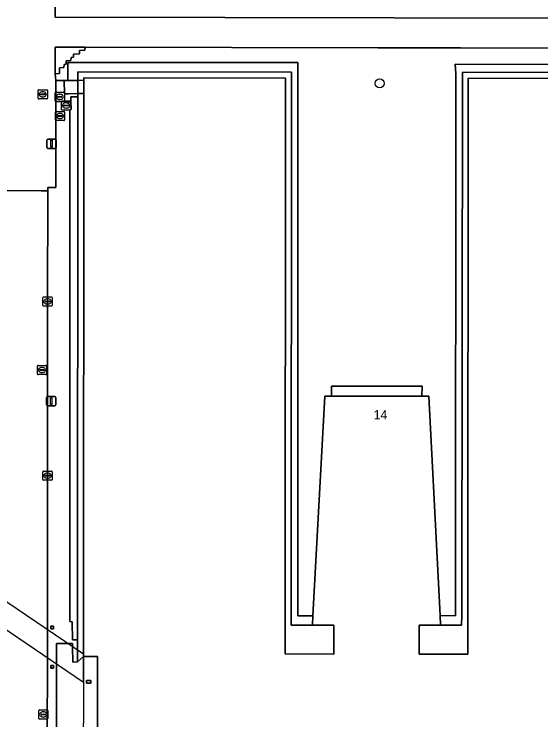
# Model space of a CAD drawing. Extents: x 161477 to 163040, y 383680 to 384871.
# Drawn here: x 161961.5 to 162018.6, y 384114.9 to 384191.4 of the extents above; entities that cross this region are included whole.
import ezdxf

# ---------------------------------------------------------------- set-up
doc = ezdxf.new("R2010")
doc.units = 0
for name, color, linetype in [('IMGEO_Boom', 7, 'Continuous'), ('IMGEO_Dek', 7, 'Continuous'), ('IMGEO_Groenvoorziening', 7, 'Continuous'), ('IMGEO_Kolk', 7, 'Continuous'), ('IMGEO_Lichtmast', 7, 'Continuous'), ('IMGEO_Pand', 7, 'Continuous'), ('IMGEO_Pand_nummerreeks', 7, 'Continuous'), ('IMGEO_Pand_overbouw', 7, 'Continuous'), ('IMGEO_Pijler', 7, 'Continuous'), ('IMGEO_Rijbaan_lokaal_open', 7, 'Continuous'), ('IMGEO_Rioolput', 7, 'Continuous'), ('IMGEO_Terreindeel_onvherhard', 7, 'Continuous'), ('IMGEO_Voetpad_gesloten', 7, 'Continuous'), ('IMGEO_Voetpad_op_trap', 7, 'Continuous'), ('IMGEO_Voetpad_open', 7, 'Continuous')]:
    doc.layers.add(name, color=color, linetype=linetype)

msp = doc.modelspace()

# ---------------------------------------------------------------- linework, layer by layer
at = {"layer": 'IMGEO_Boom'}
msp.add_circle((162001.1, 384183.88), 0.489, dxfattribs=at)
at = {"layer": 'IMGEO_Dek'}
msp.add_lwpolyline([(161947.548, 384136.601), (161943.149, 384136.604), (161969.026, 384119.003), (161969.032, 384122.037)], close=True, dxfattribs=at)
at = {"layer": 'IMGEO_Groenvoorziening'}
for points in [[(162029.625, 384203.8), (162022.138, 384203.805), (162021.995, 384203.805), (162020.382, 384203.901), (162020.453, 384206.649), (162021.657, 384206.63), (162021.99, 384206.625), (162021.976, 384213.59), (162021.965, 384218.951), (162021.659, 384218.951), (162009.028, 384218.951), (162009.044, 384201.043), (161965.971, 384201.033), (161965.973, 384200.793), (161965.985, 384199.331), (161965.965, 384191.055), (162021.037, 384190.964), (162036.69, 384190.945), (162036.663, 384194.685), (162029.597, 384194.691), (162029.664, 384197.71)], [(161992.231, 384186.146), (161983.058, 384186.142), (161967.327, 384186.136), (161967.327, 384185.136), (161967.328, 384184.202), (161968.441, 384184.208), (161968.442, 384185.123), (161991.565, 384185.089), (161991.565, 384184.971), (161991.53, 384126.204), (161991.54, 384125.199), (161993.82, 384125.208), (161993.873, 384126.198), (161992.238, 384126.202), (161992.248, 384184.973)], [(162033.944, 384185.885), (162009.292, 384185.953), (162009.343, 384184.926), (162009.306, 384126.207), (162007.65, 384126.223), (162007.703, 384125.196), (162009.983, 384125.195), (162009.997, 384126.201), (162010.066, 384185.009), (162010.067, 384185.109), (162033.212, 384185.078), (162033.208, 384184.168), (162033.99, 384184.168), (162033.977, 384184.637)], [(161968.44, 384182.421), (161967.943, 384182.417), (161967.668, 384182.414), (161967.675, 384181.877), (161967.686, 384181.059), (161967.577, 384181.056), (161967.551, 384125.596), (161967.817, 384125.559), (161967.845, 384123.603), (161968.382, 384123.611), (161968.381, 384122.478), (161968.383, 384123.61)]]:
    msp.add_lwpolyline(points, close=True, dxfattribs=at)
msp.add_lwpolyline([(162034.039, 384187.714), (162009.868, 384187.729), (162000.945, 384187.752), (161969.224, 384187.797), (161969.198, 384187.477), (161968.602, 384187.454), (161968.59, 384187.088), (161967.974, 384187.066), (161967.955, 384186.706), (161967.692, 384186.69), (161967.684, 384186.354), (161967.177, 384186.324), (161967.164, 384185.95), (161966.936, 384185.938), (161966.915, 384185.587), (161966.453, 384185.579), (161966.426, 384184.955), (161965.956, 384184.932), (161966.031, 384184.201), (161966.958, 384184.2), (161967.328, 384184.202), (161967.327, 384185.136), (161967.327, 384186.136), (161983.058, 384186.142), (161992.231, 384186.146), (161992.248, 384184.973), (161992.238, 384126.202), (161993.873, 384126.198), (161995.159, 384149.992), (161995.899, 384149.992), (161995.888, 384151.067), (162005.691, 384151.074), (162005.676, 384149.99), (162006.416, 384149.99), (162007.65, 384126.223), (162009.306, 384126.207), (162009.343, 384184.926), (162009.292, 384185.953), (162033.944, 384185.885)], dxfattribs=at)
at = {"layer": 'IMGEO_Kolk'}
for p, q in [((161964.648, 384159.833), (161964.648, 384160.685)), ((161964.723, 384160.759), (161965.575, 384160.759)), ((161964.907, 384160.253), (161964.907, 384160.265)), ((161964.95, 384160.302), (161965.348, 384160.302)), ((161965.136, 384160.539), (161965.161, 384160.539)), ((161965.391, 384160.265), (161965.391, 384160.253)), ((161965.649, 384160.685), (161965.649, 384159.833)), ((161965.575, 384159.759), (161964.723, 384159.759)), ((161965.345, 384160.216), (161964.947, 384160.216)), ((161965.159, 384159.979), (161965.134, 384159.979)), ((161964.637, 384140.961), (161964.637, 384141.813)), ((161964.712, 384141.887), (161965.564, 384141.887)), ((161964.896, 384141.381), (161964.896, 384141.393)), ((161965.334, 384141.344), (161964.936, 384141.344)), ((161964.939, 384141.43), (161965.337, 384141.43)), ((161965.125, 384141.667), (161965.15, 384141.667)), ((161965.38, 384141.393), (161965.38, 384141.381)), ((161965.638, 384141.813), (161965.638, 384140.961)), ((161965.564, 384140.887), (161964.712, 384140.887)), ((161965.148, 384141.107), (161965.123, 384141.107))]:
    msp.add_line(p, q, dxfattribs=at)
for points in [[(161964.648, 384159.833), (161964.648, 384160.685)], [(161964.723, 384160.759), (161965.575, 384160.759)], [(161965.649, 384160.685), (161965.649, 384159.833)], [(161965.575, 384159.759), (161964.723, 384159.759)], [(161964.637, 384140.961), (161964.637, 384141.813)], [(161964.712, 384141.887), (161965.564, 384141.887)], [(161965.638, 384141.813), (161965.638, 384140.961)], [(161965.564, 384140.887), (161964.712, 384140.887)]]:
    msp.add_lwpolyline(points, dxfattribs=at)
for centre, radius, start, end in [((161964.725, 384160.683), 0.0765, 91.55205, 178.44795), ((161964.725, 384160.683), 0.0765, 91.55205, 178.44795), ((161964.947, 384160.262), 0.0403, 85.87752, 175.75265), ((161965.352, 384160.264), 0.0386, 1.73085, 96.63898), ((161965.573, 384160.683), 0.0765, 1.55205, 88.44795), ((161965.573, 384160.683), 0.0765, 1.55205, 88.44795), ((161964.725, 384159.835), 0.0765, 181.55205, 268.44795), ((161964.725, 384159.835), 0.0765, 181.55205, 268.44795), ((161964.944, 384160.252), 0.0366, 178.93798, 274.71019), ((161965.348, 384160.259), 0.043, 264.86636, 352.45326), ((161965.573, 384159.835), 0.0765, 271.55205, 358.44795), ((161965.573, 384159.835), 0.0765, 271.55205, 358.44795), ((161964.714, 384141.811), 0.0765, 91.55205, 178.44795), ((161964.714, 384141.811), 0.0765, 91.55205, 178.44795), ((161964.936, 384141.39), 0.0403, 85.87752, 175.75265), ((161964.933, 384141.38), 0.0366, 178.93798, 274.71019), ((161965.337, 384141.387), 0.043, 264.86636, 352.45326), ((161965.341, 384141.392), 0.0386, 1.73085, 96.63898), ((161965.562, 384141.811), 0.0765, 1.55205, 88.44795), ((161965.562, 384141.811), 0.0765, 1.55205, 88.44795), ((161964.714, 384140.963), 0.0765, 181.55205, 268.44795), ((161964.714, 384140.963), 0.0765, 181.55205, 268.44795), ((161965.562, 384140.963), 0.0765, 271.55205, 358.44795), ((161965.562, 384140.963), 0.0765, 271.55205, 358.44795)]:
    msp.add_arc(centre, radius, start, end, dxfattribs=at)
for centre, major_axis, ratio, start_param, end_param in [((161965.135, 384160.259), (-0.387, 0.002), 0.722429, 4.712389, 7.853982), ((161965.16, 384160.259), (-0.39, 0.002), 0.717154, 1.570796, 4.712389), ((161965.124, 384141.387), (-0.387, 0.002), 0.722429, 4.712389, 7.853982), ((161965.149, 384141.387), (-0.39, 0.002), 0.717154, 1.570796, 4.712389)]:
    msp.add_ellipse(centre, major_axis=major_axis, ratio=ratio, start_param=start_param, end_param=end_param, dxfattribs=at)
at = {"layer": 'IMGEO_Lichtmast'}
for p, q in [((161965.072, 384176.944), (161965.072, 384177.744)), ((161965.072, 384177.744), (161965.072, 384176.944)), ((161965.172, 384177.844), (161965.962, 384177.844)), ((161965.962, 384177.844), (161965.172, 384177.844)), ((161966.062, 384177.744), (161966.062, 384176.944)), ((161966.062, 384176.944), (161966.062, 384177.744)), ((161965.962, 384176.844), (161965.172, 384176.844)), ((161965.172, 384176.844), (161965.962, 384176.844)), ((161965.043, 384149.061), (161965.043, 384149.861)), ((161965.043, 384149.861), (161965.043, 384149.061)), ((161965.143, 384149.961), (161965.933, 384149.961)), ((161965.933, 384149.961), (161965.143, 384149.961)), ((161966.033, 384149.861), (161966.033, 384149.061)), ((161966.033, 384149.061), (161966.033, 384149.861)), ((161965.933, 384148.961), (161965.143, 384148.961)), ((161965.143, 384148.961), (161965.933, 384148.961))]:
    msp.add_line(p, q, dxfattribs=at)
for points in [[(161965.492, 384177.719), (161965.642, 384177.719), (161965.642, 384176.969), (161965.492, 384176.969), (161965.492, 384177.719)], [(161965.463, 384149.836), (161965.613, 384149.836), (161965.613, 384149.086), (161965.463, 384149.086), (161965.463, 384149.836)]]:
    msp.add_lwpolyline(points, dxfattribs=at)
for centre, start, end in [((161965.172, 384177.744), 90, 180), ((161965.172, 384177.744), 90, 180), ((161965.962, 384177.744), 0, 90), ((161965.962, 384177.744), 360, 90), ((161965.172, 384176.944), 180, 270), ((161965.172, 384176.944), 180, 270), ((161965.962, 384176.944), 270, 0), ((161965.962, 384176.944), 270, 0), ((161965.143, 384149.861), 90, 180), ((161965.143, 384149.861), 90, 180), ((161965.933, 384149.861), 0, 90), ((161965.933, 384149.861), 360, 90), ((161965.143, 384149.061), 180, 270), ((161965.143, 384149.061), 180, 270), ((161965.933, 384149.061), 270, 0), ((161965.933, 384149.061), 270, 0)]:
    msp.add_arc(centre, 0.1, start, end, dxfattribs=at)
at = {"layer": 'IMGEO_Pand'}
msp.add_lwpolyline([(162032.554, 384184.428), (162010.706, 384184.447), (162010.643, 384125.198), (162010.641, 384122.064), (162005.381, 384122.068), (162005.383, 384125.198), (162007.703, 384125.196), (162007.65, 384126.223), (162006.416, 384149.99), (162005.676, 384149.99), (162000, 384149.991), (161995.899, 384149.992), (161995.159, 384149.992), (161993.873, 384126.198), (161993.82, 384125.208), (161996.14, 384125.206), (161996.138, 384122.066), (161990.878, 384122.07), (161990.927, 384184.448), (161969.071, 384184.479), (161969.07, 384184.226), (161969.067, 384182.773), (161969.032, 384121.788), (161970.572, 384121.787), (161970.548, 384110.1)], dxfattribs=at)
msp.add_lwpolyline([(161969.844, 384119.207), (161969.35, 384119.197), (161969.355, 384118.897), (161969.849, 384118.907)], close=True, dxfattribs=at)
at = {"layer": 'IMGEO_Pand_overbouw'}
msp.add_lwpolyline([(161969.032, 384121.788), (161969.026, 384119.003), (161969.008, 384110.102), (161970.548, 384110.1), (161970.572, 384121.787)], close=True, dxfattribs=at)
at = {"layer": 'IMGEO_Pijler'}
for points in [[(161965.505, 384125.082), (161965.506, 384124.798), (161965.79, 384124.799), (161965.789, 384125.083)], [(161965.513, 384120.835), (161965.504, 384120.546), (161965.793, 384120.537), (161965.802, 384120.826)]]:
    msp.add_lwpolyline(points, close=True, dxfattribs=at)
at = {"layer": 'IMGEO_Rijbaan_lokaal_open'}
for points in [[(161965.125, 384121.657), (161965.126, 384124.685), (161965.15, 384160.259), (161965.167, 384172.255), (161964.441, 384172.258), (161959.892, 384172.282), (161959.913, 384172.649), (161958.979, 384172.665), (161958.985, 384141.471), (161958.97, 384128.881)], [(161948.109, 384080.476), (161959.049, 384080.471), (161959.63, 384080.471), (161965.091, 384080.472), (161965.095, 384096.413), (161965.126, 384112.81), (161965.119, 384112.961), (161965.125, 384121.657)]]:
    msp.add_lwpolyline(points, dxfattribs=at)
at = {"layer": 'IMGEO_Rioolput'}
for p, q in [((161964.199, 384183.199), (161965.051, 384183.199)), ((161964.124, 384182.273), (161964.124, 384183.125)), ((161964.383, 384182.693), (161964.383, 384182.705)), ((161964.821, 384182.656), (161964.423, 384182.656)), ((161964.426, 384182.742), (161964.824, 384182.742)), ((161964.612, 384182.979), (161964.637, 384182.979)), ((161964.867, 384182.705), (161964.867, 384182.693)), ((161965.125, 384183.125), (161965.125, 384182.273)), ((161965.964, 384182.001), (161965.964, 384182.853)), ((161966.039, 384182.927), (161966.891, 384182.927)), ((161966.266, 384182.47), (161966.664, 384182.47)), ((161966.452, 384182.707), (161966.477, 384182.707)), ((161966.965, 384182.853), (161966.965, 384182.001)), ((161965.051, 384182.199), (161964.199, 384182.199)), ((161964.635, 384182.419), (161964.61, 384182.419)), ((161966.891, 384181.927), (161966.039, 384181.927)), ((161966.223, 384182.421), (161966.223, 384182.433)), ((161966.661, 384182.384), (161966.263, 384182.384)), ((161966.475, 384182.147), (161966.45, 384182.147)), ((161966.664, 384181.062), (161966.664, 384181.914)), ((161966.707, 384182.433), (161966.707, 384182.421)), ((161966.739, 384181.988), (161967.591, 384181.988)), ((161967.152, 384181.768), (161967.177, 384181.768)), ((161967.665, 384181.914), (161967.665, 384181.062)), ((161967.591, 384180.988), (161966.739, 384180.988)), ((161966.923, 384181.482), (161966.923, 384181.494)), ((161967.361, 384181.445), (161966.963, 384181.445)), ((161966.966, 384181.531), (161967.364, 384181.531)), ((161967.175, 384181.208), (161967.15, 384181.208)), ((161967.407, 384181.494), (161967.407, 384181.482)), ((161965.991, 384179.922), (161965.991, 384180.774)), ((161966.066, 384180.848), (161966.918, 384180.848)), ((161966.25, 384180.342), (161966.25, 384180.354)), ((161966.688, 384180.305), (161966.29, 384180.305)), ((161966.293, 384180.391), (161966.691, 384180.391)), ((161966.479, 384180.628), (161966.504, 384180.628)), ((161966.734, 384180.354), (161966.734, 384180.342)), ((161966.992, 384180.774), (161966.992, 384179.922)), ((161966.918, 384179.848), (161966.066, 384179.848)), ((161966.502, 384180.068), (161966.477, 384180.068)), ((161964.049, 384152.414), (161964.049, 384153.266)), ((161964.124, 384153.34), (161964.976, 384153.34)), ((161964.308, 384152.834), (161964.308, 384152.846)), ((161964.746, 384152.797), (161964.348, 384152.797)), ((161964.351, 384152.883), (161964.749, 384152.883)), ((161964.537, 384153.12), (161964.562, 384153.12)), ((161964.792, 384152.846), (161964.792, 384152.834)), ((161965.05, 384153.266), (161965.05, 384152.414)), ((161964.976, 384152.34), (161964.124, 384152.34)), ((161964.56, 384152.56), (161964.535, 384152.56)), ((161964.189, 384115.092), (161964.189, 384115.944)), ((161964.264, 384116.018), (161965.116, 384116.018)), ((161965.19, 384115.944), (161965.19, 384115.092)), ((161964.448, 384115.512), (161964.448, 384115.524)), ((161964.886, 384115.475), (161964.488, 384115.475)), ((161964.491, 384115.561), (161964.889, 384115.561)), ((161964.7, 384115.238), (161964.675, 384115.238)), ((161964.677, 384115.798), (161964.702, 384115.798)), ((161964.932, 384115.524), (161964.932, 384115.512)), ((161965.116, 384115.018), (161964.264, 384115.018))]:
    msp.add_line(p, q, dxfattribs=at)
for points in [[(161964.199, 384183.199), (161965.051, 384183.199)], [(161964.124, 384182.273), (161964.124, 384183.125)], [(161965.125, 384183.125), (161965.125, 384182.273)], [(161965.964, 384182.001), (161965.964, 384182.853)], [(161966.039, 384182.927), (161966.891, 384182.927)], [(161966.965, 384182.853), (161966.965, 384182.001)], [(161965.051, 384182.199), (161964.199, 384182.199)], [(161966.891, 384181.927), (161966.039, 384181.927)], [(161966.664, 384181.062), (161966.664, 384181.914)], [(161966.739, 384181.988), (161967.591, 384181.988)], [(161967.665, 384181.914), (161967.665, 384181.062)], [(161967.591, 384180.988), (161966.739, 384180.988)], [(161965.991, 384179.922), (161965.991, 384180.774)], [(161966.066, 384180.848), (161966.918, 384180.848)], [(161966.992, 384180.774), (161966.992, 384179.922)], [(161966.918, 384179.848), (161966.066, 384179.848)], [(161964.049, 384152.414), (161964.049, 384153.266)], [(161964.124, 384153.34), (161964.976, 384153.34)], [(161965.05, 384153.266), (161965.05, 384152.414)], [(161964.976, 384152.34), (161964.124, 384152.34)], [(161964.189, 384115.092), (161964.189, 384115.944)], [(161964.264, 384116.018), (161965.116, 384116.018)], [(161965.19, 384115.944), (161965.19, 384115.092)], [(161965.116, 384115.018), (161964.264, 384115.018)]]:
    msp.add_lwpolyline(points, dxfattribs=at)
for centre, radius, start, end in [((161964.201, 384183.123), 0.0765, 91.55205, 178.44795), ((161964.201, 384183.123), 0.0765, 91.55205, 178.44795), ((161965.049, 384183.123), 0.0765, 1.55205, 88.44795), ((161965.049, 384183.123), 0.0765, 1.55205, 88.44795), ((161964.423, 384182.702), 0.0403, 85.87752, 175.75265), ((161964.42, 384182.692), 0.0366, 178.93798, 274.71019), ((161964.824, 384182.699), 0.043, 264.86636, 352.45326), ((161964.828, 384182.704), 0.0386, 1.73085, 96.63898), ((161966.041, 384182.851), 0.0765, 91.55205, 178.44795), ((161966.041, 384182.851), 0.0765, 91.55205, 178.44795), ((161966.263, 384182.43), 0.0403, 85.87752, 175.75265), ((161966.668, 384182.432), 0.0386, 1.73085, 96.63898), ((161966.889, 384182.851), 0.0765, 1.55205, 88.44795), ((161966.889, 384182.851), 0.0765, 1.55205, 88.44795), ((161964.201, 384182.275), 0.0765, 181.55205, 268.44795), ((161964.201, 384182.275), 0.0765, 181.55205, 268.44795), ((161965.049, 384182.275), 0.0765, 271.55205, 358.44795), ((161965.049, 384182.275), 0.0765, 271.55205, 358.44795), ((161966.041, 384182.003), 0.0765, 181.55205, 268.44795), ((161966.041, 384182.003), 0.0765, 181.55205, 268.44795), ((161966.26, 384182.42), 0.0366, 178.93798, 274.71019), ((161966.664, 384182.427), 0.043, 264.86636, 352.45326), ((161966.741, 384181.912), 0.0765, 91.55205, 178.44795), ((161966.741, 384181.912), 0.0765, 91.55205, 178.44795), ((161966.889, 384182.003), 0.0765, 271.55205, 358.44795), ((161966.889, 384182.003), 0.0765, 271.55205, 358.44795), ((161967.589, 384181.912), 0.0765, 1.55205, 88.44795), ((161967.589, 384181.912), 0.0765, 1.55205, 88.44795), ((161966.741, 384181.064), 0.0765, 181.55205, 268.44795), ((161966.741, 384181.064), 0.0765, 181.55205, 268.44795), ((161966.963, 384181.491), 0.0403, 85.87752, 175.75265), ((161966.96, 384181.481), 0.0366, 178.93798, 274.71019), ((161967.364, 384181.488), 0.043, 264.86636, 352.45326), ((161967.368, 384181.493), 0.0386, 1.73085, 96.63898), ((161967.589, 384181.064), 0.0765, 271.55205, 358.44795), ((161967.589, 384181.064), 0.0765, 271.55205, 358.44795), ((161966.068, 384180.772), 0.0765, 91.55205, 178.44795), ((161966.068, 384180.772), 0.0765, 91.55205, 178.44795), ((161966.29, 384180.351), 0.0403, 85.87752, 175.75265), ((161966.287, 384180.341), 0.0366, 178.93798, 274.71019), ((161966.691, 384180.348), 0.043, 264.86636, 352.45326), ((161966.695, 384180.353), 0.0386, 1.73085, 96.63898), ((161966.916, 384180.772), 0.0765, 1.55205, 88.44795), ((161966.916, 384180.772), 0.0765, 1.55205, 88.44795), ((161966.068, 384179.924), 0.0765, 181.55205, 268.44795), ((161966.068, 384179.924), 0.0765, 181.55205, 268.44795), ((161966.916, 384179.924), 0.0765, 271.55205, 358.44795), ((161966.916, 384179.924), 0.0765, 271.55205, 358.44795), ((161964.126, 384153.264), 0.0765, 91.55205, 178.44795), ((161964.126, 384153.264), 0.0765, 91.55205, 178.44795), ((161964.348, 384152.843), 0.0403, 85.87752, 175.75265), ((161964.345, 384152.833), 0.0366, 178.93798, 274.71019), ((161964.749, 384152.84), 0.043, 264.86636, 352.45326), ((161964.753, 384152.845), 0.0386, 1.73085, 96.63898), ((161964.974, 384153.264), 0.0765, 1.55205, 88.44795), ((161964.974, 384153.264), 0.0765, 1.55205, 88.44795), ((161964.126, 384152.416), 0.0765, 181.55205, 268.44795), ((161964.126, 384152.416), 0.0765, 181.55205, 268.44795), ((161964.974, 384152.416), 0.0765, 271.55205, 358.44795), ((161964.974, 384152.416), 0.0765, 271.55205, 358.44795), ((161964.266, 384115.942), 0.0765, 91.55205, 178.44795), ((161964.266, 384115.942), 0.0765, 91.55205, 178.44795), ((161965.114, 384115.942), 0.0765, 1.55205, 88.44795), ((161965.114, 384115.942), 0.0765, 1.55205, 88.44795), ((161964.488, 384115.521), 0.0403, 85.87752, 175.75265), ((161964.485, 384115.511), 0.0366, 178.93798, 274.71019), ((161964.889, 384115.518), 0.043, 264.86636, 352.45326), ((161964.893, 384115.523), 0.0386, 1.73085, 96.63898), ((161964.266, 384115.094), 0.0765, 181.55205, 268.44795), ((161964.266, 384115.094), 0.0765, 181.55205, 268.44795), ((161965.114, 384115.094), 0.0765, 271.55205, 358.44795), ((161965.114, 384115.094), 0.0765, 271.55205, 358.44795)]:
    msp.add_arc(centre, radius, start, end, dxfattribs=at)
for centre, major_axis, ratio, start_param, end_param in [((161964.611, 384182.699), (-0.387, 0.002), 0.722429, 4.712389, 7.853982), ((161964.636, 384182.699), (-0.39, 0.002), 0.717154, 1.570796, 4.712389), ((161966.451, 384182.427), (-0.387, 0.002), 0.722429, 4.712389, 7.853982), ((161966.476, 384182.427), (-0.39, 0.002), 0.717154, 1.570796, 4.712389), ((161967.151, 384181.488), (-0.387, 0.002), 0.722429, 4.712389, 7.853982), ((161967.176, 384181.488), (-0.39, 0.002), 0.717154, 1.570796, 4.712389), ((161966.478, 384180.348), (-0.387, 0.002), 0.722429, 4.712389, 7.853982), ((161966.503, 384180.348), (-0.39, 0.002), 0.717154, 1.570796, 4.712389), ((161964.536, 384152.84), (-0.387, 0.002), 0.722429, 4.712389, 7.853982), ((161964.561, 384152.84), (-0.39, 0.002), 0.717154, 1.570796, 4.712389), ((161964.676, 384115.518), (-0.387, 0.002), 0.722429, 4.712389, 7.853982), ((161964.701, 384115.518), (-0.39, 0.002), 0.717154, 1.570796, 4.712389)]:
    msp.add_ellipse(centre, major_axis=major_axis, ratio=ratio, start_param=start_param, end_param=end_param, dxfattribs=at)
at = {"layer": 'IMGEO_Terreindeel_onvherhard'}
for points in [[(161991.565, 384184.971), (161991.565, 384185.089), (161968.442, 384185.123), (161968.441, 384184.208), (161969.07, 384184.226), (161969.071, 384184.479), (161990.927, 384184.448), (161990.878, 384122.07), (161996.138, 384122.066), (161996.14, 384125.206), (161993.82, 384125.208), (161991.54, 384125.199), (161991.53, 384126.204)], [(162010.643, 384125.198), (162010.706, 384184.447), (162032.554, 384184.428), (162032.554, 384184.168), (162033.208, 384184.168), (162033.212, 384185.078), (162010.067, 384185.109), (162010.066, 384185.009), (162009.997, 384126.201), (162009.983, 384125.195), (162007.703, 384125.196), (162005.383, 384125.198), (162005.381, 384122.068), (162010.641, 384122.064)], [(161969.067, 384182.773), (161968.44, 384182.772), (161968.44, 384182.421), (161968.383, 384123.61), (161968.381, 384122.478), (161968.38, 384121.217), (161969.032, 384121.788)], [(162005.691, 384151.074), (161995.888, 384151.067), (161995.899, 384149.992), (162000, 384149.991), (162005.676, 384149.99)]]:
    msp.add_lwpolyline(points, close=True, dxfattribs=at)
at = {"layer": 'IMGEO_Voetpad_gesloten'}
for points in [[(161947.548, 384136.601), (161943.149, 384136.604), (161969.026, 384119.003), (161969.032, 384121.788), (161969.032, 384122.037)], [(161967.855, 384110.702), (161968.374, 384110.663), (161969.008, 384110.102), (161970.548, 384110.1), (161970.572, 384121.787), (161969.032, 384121.788), (161968.38, 384121.217), (161967.87, 384121.194), (161967.859, 384122.833), (161967.852, 384123.222), (161967.284, 384123.223), (161967.109, 384123.223), (161966.109, 384123.224), (161966.107, 384120.988), (161966.099, 384110.909), (161966.082, 384091.125), (161967.839, 384091.121)], [(161969.355, 384118.897), (161969.35, 384119.197), (161969.844, 384119.207), (161969.849, 384118.907)]]:
    msp.add_lwpolyline(points, close=True, dxfattribs=at)
at = {"layer": 'IMGEO_Voetpad_op_trap'}
msp.add_lwpolyline([(161968.441, 384184.208), (161967.328, 384184.202), (161966.958, 384184.2), (161966.969, 384182.747), (161967.387, 384182.754), (161968.44, 384182.772)], close=True, dxfattribs=at)
at = {"layer": 'IMGEO_Voetpad_open'}
for points in [[(162188.873, 384192.38), (162188.881, 384190.9), (162104.654, 384191.016), (162102.274, 384191.019), (162083.053, 384190.907), (162080.169, 384190.88), (162056.233, 384190.888), (162041.924, 384190.961), (162036.69, 384190.945), (162021.037, 384190.964), (161965.965, 384191.055), (161965.985, 384199.331)], [(161959.892, 384172.282), (161964.441, 384172.258), (161965.167, 384172.255), (161965.183, 384172.621), (161966.048, 384172.608), (161966.053, 384181.903), (161966.031, 384184.201), (161965.956, 384184.932), (161965.983, 384187.814), (161969.224, 384187.797), (162000.945, 384187.752), (162009.868, 384187.729), (162034.039, 384187.714)], [(161966.099, 384110.909), (161966.107, 384120.988), (161966.109, 384123.224), (161967.109, 384123.223), (161967.284, 384123.223), (161967.852, 384123.222), (161967.859, 384122.833), (161967.87, 384121.194), (161968.38, 384121.217), (161968.381, 384122.478), (161968.382, 384123.611), (161967.845, 384123.603), (161967.817, 384125.559), (161967.551, 384125.596), (161967.577, 384181.056), (161967.686, 384181.059), (161967.675, 384181.877), (161967.14, 384181.885), (161966.053, 384181.903), (161966.048, 384172.608), (161965.183, 384172.621), (161965.167, 384172.255), (161965.15, 384160.259), (161965.126, 384124.685), (161965.125, 384121.657), (161965.119, 384112.961)]]:
    msp.add_lwpolyline(points, dxfattribs=at)
for points in [[(161967.692, 384186.69), (161967.955, 384186.706), (161967.974, 384187.066), (161968.59, 384187.088), (161968.602, 384187.454), (161969.198, 384187.477), (161969.224, 384187.797), (161965.983, 384187.814), (161965.956, 384184.932), (161966.426, 384184.955), (161966.453, 384185.579), (161966.915, 384185.587), (161966.936, 384185.938), (161967.164, 384185.95), (161967.177, 384186.324), (161967.684, 384186.354)], [(161967.943, 384182.417), (161968.44, 384182.421), (161968.44, 384182.772), (161967.387, 384182.754), (161966.969, 384182.747), (161966.958, 384184.2), (161966.031, 384184.201), (161966.053, 384181.903), (161967.14, 384181.885), (161967.675, 384181.877), (161967.668, 384182.414)], [(161969.07, 384184.226), (161968.441, 384184.208), (161968.44, 384182.772), (161969.067, 384182.773)], [(161965.789, 384125.083), (161965.79, 384124.799), (161965.506, 384124.798), (161965.505, 384125.082)], [(161965.802, 384120.826), (161965.793, 384120.537), (161965.504, 384120.546), (161965.513, 384120.835)]]:
    msp.add_lwpolyline(points, close=True, dxfattribs=at)

# ---------------------------------------------------------------- texts
at = {"layer": 'IMGEO_Pand_nummerreeks'}
msp.add_text('14', height=1, rotation=359.98854, dxfattribs=at).set_placement((162000.454, 384147.491))

doc.saveas('drawing.dxf')
